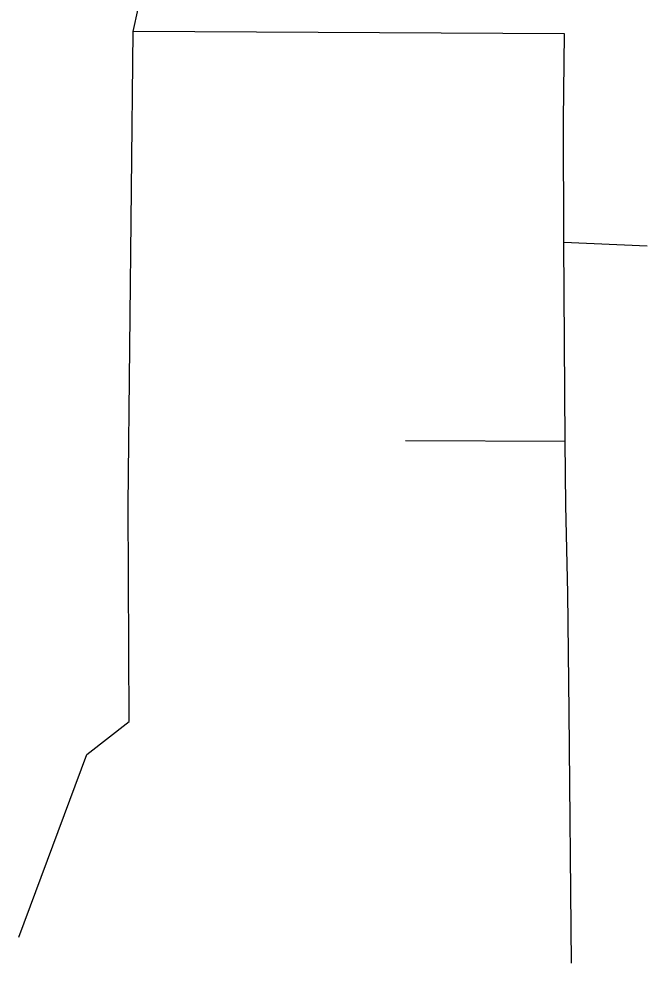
# Model space of a CAD drawing. Extents: x -643575 to -638952, y -1116425 to -1110194.
# Drawn here: x -641724.8 to -641653.2, y -1115398.9 to -1115291.3 of the extents above; entities that cross this region are included whole.
import ezdxf

# ---------------------------------------------------------------- set-up
doc = ezdxf.new("R2010")
doc.units = 0
doc.layers.add('K Přípojka', color=7, linetype='Continuous')

msp = doc.modelspace()

# ---------------------------------------------------------------- linework, layer by layer
at = {"layer": 'K Přípojka'}
for points in [[(-641711.8, -1115292.78), (-641708.97, -1115279.84)], [(-641712.38, -1115346.77), (-641711.8, -1115292.78)], [(-641662.65, -1115293.04), (-641711.8, -1115292.78)], [(-641662.78, -1115302.89), (-641662.65, -1115293.04)], [(-641662.74, -1115316.83), (-641662.78, -1115302.89)], [(-641662.52, -1115346.78), (-641662.57, -1115339.46), (-641662.74, -1115316.83)], [(-641653.24, -1115317.24), (-641662.74, -1115316.83)], [(-641680.79, -1115339.38), (-641662.57, -1115339.46)], [(-641712.28, -1115371.38), (-641712.38, -1115346.77)], [(-641662.26, -1115356.77), (-641662.52, -1115346.78)], [(-641662.11, -1115370.29), (-641662.26, -1115356.77)], [(-641661.86, -1115398.9), (-641662.11, -1115370.29)], [(-641717.1, -1115375.12), (-641712.28, -1115371.38)], [(-641724.83, -1115395.93), (-641717.1, -1115375.12)]]:
    msp.add_lwpolyline(points, dxfattribs=at)

doc.saveas('drawing.dxf')
